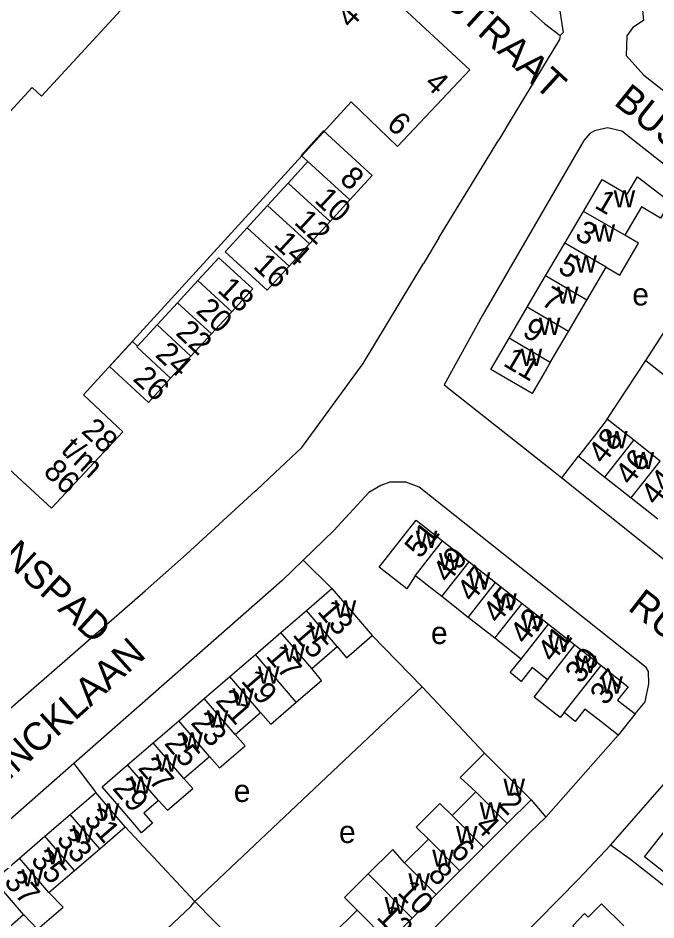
# Model space of a CAD drawing. Extents: x 159045 to 160918, y 380454 to 382516.
# Drawn here: x 160022.9 to 160137.1, y 381887.1 to 382048.4 of the extents above; entities that cross this region are included whole.
import ezdxf

# ---------------------------------------------------------------- set-up
doc = ezdxf.new("R2010")
doc.units = 0
for name, color, linetype in [('BLT_Basislijn', 7, 'Continuous'), ('BLT_Bebouwing', 7, 'Continuous'), ('BLT_Centroide', 7, 'Continuous'), ('BLT_Huisnummer', 7, 'Continuous'), ('BLT_Huisnummer_ tussenligend', 7, 'Continuous'), ('BLT_Huisnummer_zonder_bebouwing', 7, 'Continuous'), ('BLT_Onderverdeling_panden', 7, 'Continuous'), ('BLT_Plantopo', 7, 'Continuous'), ('BLT_Straatnaam', 7, 'Continuous')]:
    doc.layers.add(name, color=color, linetype=linetype)

msp = doc.modelspace()

# ---------------------------------------------------------------- linework, layer by layer
at = {"layer": 'BLT_Basislijn'}
for p, q in [((160111.48, 382030.92), (160108.92, 382026.63)), ((160098.19, 382009.11), (160108.92, 382026.63)), ((160098.19, 382009.11), (160095.62, 382004.85)), ((160095.62, 382004.85), (160095.43, 382004.54)), ((160135.24, 381987.21), (160143.33, 381999.78)), ((160128.35, 381976.67), (160135.24, 381987.21)), ((160120.23, 381966.2), (160123.16, 381970.08)), ((160065.59, 381964.08), (160068.82, 381967.11)), ((160065.38, 381963.89), (160052.99, 381952.55)), ((160065.38, 381963.89), (160065.59, 381964.08)), ((160045.62, 381945.99), (160052.99, 381952.55)), ((160073.91, 381951.49), (160079.06, 381946.4)), ((160095.22, 381928.84), (160086.27, 381938.01)), ((160095.22, 381928.84), (160054.51, 381890.45)), ((160095.22, 381928.84), (160106.39, 381916.97)), ((160117.36, 381905.53), (160130.31, 381920.16)), ((160032.86, 381915.12), (160036.76, 381909.94)), ((160114.69, 381908.63), (160117.36, 381905.53)), ((160054.51, 381890.45), (160042.05, 381903.8)), ((160128.89, 381900.51), (160123.21, 381894.43)), ((160123.21, 381894.43), (160112.35, 381883.43)), ((160067.79, 381877.05), (160054.51, 381890.45))]:
    msp.add_line(p, q, dxfattribs=at)
for points in [[(160107.7, 382098.09), (160110.95, 382082.16), (160116.77, 382050.71), (160116.92, 382050.24), (160119.81, 382050.1), (160120.47, 382045.83), (160119.91, 382045.31)], [(160134.26, 382053.51), (160134.84, 382047.98), (160132.89, 382046.77), (160131.87, 382045.24), (160131.71, 382041.74), (160134.87, 382038.2), (160152.94, 382024.09), (160153.86, 382023.69), (160155.01, 382022.75)], [(160111.21, 382052.75), (160117.09, 382047.45), (160119.91, 382045.31)], [(160119.91, 382045.31), (160119.77, 382044.6), (160111.48, 382030.92)], [(160152.24, 382011.47), (160151.19, 382012.3), (160130.93, 382028.2), (160128.37, 382028.79), (160126.03, 382028.28), (160125.21, 382027.77), (160124.16, 382026.53), (160105.95, 381995.19), (160099.16, 381982.85), (160119.04, 381967.15), (160120.23, 381966.2)], [(160068.82, 381967.11), (160073.67, 381971.65), (160084.64, 381986.68), (160095.43, 382004.54)], [(160135.24, 381987.21), (160164.47, 381964.14), (160165.48, 381963.35)], [(160120.23, 381966.2), (160210.19, 381894.45), (160211.15, 381893.93), (160213.33, 381893.47), (160216.63, 381894.18), (160218.28, 381896.02), (160219.96, 381899.46)], [(160133.31, 381923.99), (160135.1, 381926.17), (160135.8, 381929.35), (160135.69, 381931.55), (160135.29, 381932.31), (160094.66, 381964.56), (160092.28, 381965.42), (160089.42, 381965.42), (160087.83, 381964.83), (160085.66, 381963.61), (160079.38, 381956.76), (160073.91, 381951.49)], [(160073.91, 381951.49), (160070.07, 381947.77), (160032.86, 381915.12)], [(159993.1, 381899.81), (160013.35, 381917.65), (160016.8, 381920.99), (160045.62, 381945.99)], [(160128.89, 381900.51), (160144.46, 381918.24), (160146.31, 381919.48), (160149.7, 381919.78), (160152.47, 381919.17), (160187.36, 381891.37)], [(160032.86, 381915.12), (160017.42, 381901.61), (159994.74, 381881.31), (159991.89, 381878.48)], [(160117.36, 381905.53), (160114.51, 381902.84), (160078.3, 381866.6)], [(160149.4, 381884.7), (160137.25, 381894.17), (160132.47, 381897.93), (160128.89, 381900.51)], [(160015.06, 381853.05), (160015.6, 381853.61), (160053.82, 381889.54), (160054.51, 381890.45)]]:
    msp.add_lwpolyline(points, dxfattribs=at)
at = {"layer": 'BLT_Bebouwing'}
for p, q in [((160120.77, 382008.2), (160124.08, 382013.85)), ((160117.28, 382002.31), (160120.77, 382008.2)), ((160110.76, 381991.17), (160114.02, 381996.74)), ((160121.41, 381992.4), (160124.67, 381997.97)), ((160118.14, 381986.84), (160121.41, 381992.4)), ((160133.09, 381972.94), (160128.35, 381976.67)), ((160137.83, 381969.21), (160133.09, 381972.94)), ((160123.16, 381970.08), (160127.9, 381966.35)), ((160127.9, 381966.35), (160132.64, 381962.62)), ((160132.64, 381962.62), (160137.38, 381958.89)), ((160098.87, 381954.93), (160103.61, 381951.2)), ((160103.61, 381951.2), (160108.35, 381947.48)), ((160108.35, 381947.48), (160113.09, 381943.76)), ((160074.49, 381942.47), (160079.06, 381946.4)), ((160113.09, 381943.76), (160117.84, 381940.03)), ((160069.91, 381938.53), (160074.49, 381942.47)), ((160108.2, 381937.52), (160103.46, 381941.24)), ((160117.84, 381940.03), (160122.56, 381936.32)), ((160065.34, 381934.59), (160069.91, 381938.53)), ((160112.94, 381933.8), (160108.2, 381937.52)), ((160075.43, 381932.12), (160080, 381936.06)), ((160122.56, 381936.32), (160127.24, 381932.65)), ((160060.77, 381930.66), (160065.34, 381934.59)), ((160056.19, 381926.72), (160060.77, 381930.66)), ((160051.62, 381922.78), (160056.19, 381926.72)), ((160061.7, 381920.31), (160066.28, 381924.25)), ((160047.04, 381918.84), (160051.62, 381922.78)), ((160042.47, 381914.91), (160047.04, 381918.84)), ((160052.56, 381912.44), (160057.13, 381916.38)), ((160032.21, 381906.03), (160036.76, 381909.94)), ((160042.05, 381903.8), (160036.76, 381909.94)), ((160104.82, 381910.05), (160100.56, 381905.82)), ((160114.69, 381908.63), (160110.44, 381904.4)), ((160027.65, 381902.11), (160032.21, 381906.03)), ((160037.5, 381899.88), (160042.05, 381903.8)), ((160110.44, 381904.4), (160106.19, 381900.17)), ((160023.1, 381898.18), (160027.65, 381902.11)), ((160096.31, 381901.59), (160092.06, 381897.36)), ((160032.94, 381895.96), (160037.5, 381899.88)), ((160106.19, 381900.17), (160101.93, 381895.94)), ((160018.54, 381894.27), (160023.1, 381898.18)), ((160028.39, 381892.04), (160032.94, 381895.96)), ((160101.93, 381895.94), (160097.68, 381891.71)), ((160097.68, 381891.71), (160093.43, 381887.47)), ((160083.55, 381888.9), (160079.29, 381884.67)), ((160019.28, 381884.2), (160023.83, 381888.12)), ((160093.43, 381887.47), (160089.17, 381883.24))]:
    msp.add_line(p, q, dxfattribs=at)
for points in [[(160124.08, 382013.85), (160127.43, 382019.57), (160131.91, 382016.93), (160133.75, 382020.05), (160139.59, 382015.56), (160137.88, 382012.65), (160134.48, 382014.65), (160131.51, 382009.59)], [(160128.15, 382003.87), (160130.56, 382002.46), (160133.92, 382008.18), (160131.51, 382009.59)], [(160124.67, 381997.97), (160125.86, 382000.01), (160128.15, 382003.87)], [(160114.02, 381996.74), (160115.93, 382000.02), (160117.28, 382002.31)], [(160118.14, 381986.84), (160117.41, 381985.58), (160114.88, 381981.27), (160107.51, 381985.61), (160110.76, 381991.17)], [(160128.35, 381976.67), (160126.04, 381973.74), (160123.16, 381970.08)], [(160093.97, 381948.7), (160092.44, 381946.37), (160087.52, 381950.23), (160089.23, 381952.42), (160094.12, 381958.65), (160098.87, 381954.93)], [(160098.71, 381944.97), (160096.12, 381947.01), (160094.15, 381948.55), (160093.97, 381948.7)], [(160079.06, 381946.4), (160082.08, 381942.89), (160086.27, 381938.01)], [(160103.46, 381941.24), (160098.71, 381944.97)], [(160080, 381936.06), (160081.64, 381934.03), (160086.27, 381938.01)], [(160117.66, 381930.09), (160114.89, 381932.27), (160112.94, 381929.77), (160110.94, 381931.4), (160112.94, 381933.8)], [(160072.67, 381926.08), (160077.2, 381929.98), (160075.43, 381932.12)], [(160127.24, 381932.65), (160132.06, 381928.86), (160130.17, 381926.45), (160133.31, 381923.99)], [(160120.6, 381924.22), (160119.9, 381923.33), (160115.23, 381926.99), (160117.66, 381930.09)], [(160066.28, 381924.25), (160068.1, 381922.15), (160072.67, 381926.08)], [(160130.31, 381920.16), (160127.17, 381922.63), (160124.33, 381924.86), (160122.58, 381922.66), (160120.6, 381924.22)], [(160133.31, 381923.99), (160130.31, 381920.16)], [(160057.13, 381916.38), (160058.95, 381914.37), (160063.49, 381918.29), (160061.7, 381920.31)], [(160106.39, 381916.97), (160102.02, 381912.63), (160104.82, 381910.05)], [(160109.07, 381914.28), (160106.39, 381916.97)], [(160047.98, 381908.5), (160045.36, 381906.24), (160046.92, 381904.43), (160044.97, 381902.75), (160043.41, 381904.56), (160040.94, 381907.43), (160037.89, 381910.97), (160042.47, 381914.91)], [(160114.69, 381908.63), (160112.05, 381911.28), (160111.95, 381911.39), (160111.38, 381911.96), (160109.07, 381914.28)], [(160047.98, 381908.5), (160049.61, 381906.75), (160054.17, 381910.68), (160052.56, 381912.44)], [(160100.56, 381905.82), (160098.38, 381907.99), (160094.13, 381903.74), (160096.31, 381901.59)], [(160146.05, 381902.7), (160139.75, 381894.71), (160138.93, 381895.36), (160135, 381898.45), (160143.39, 381909.12)], [(160092.06, 381897.36), (160089.93, 381899.77), (160085.54, 381895.4)], [(160085.54, 381895.4), (160081.28, 381891.17), (160083.55, 381888.9)], [(160023.83, 381888.12), (160026.35, 381885.5), (160030.92, 381889.43), (160028.39, 381892.04)], [(160131.29, 381886.07), (160127.3, 381890.03), (160124.93, 381887.64), (160124.29, 381888.27), (160122.15, 381886.12), (160122.79, 381885.48), (160118.57, 381881.22), (160122.56, 381877.26)]]:
    msp.add_lwpolyline(points, dxfattribs=at)
at = {"layer": 'BLT_Onderverdeling_panden'}
for p, q in [((160131.51, 382009.59), (160124.08, 382013.85)), ((160128.15, 382003.87), (160120.77, 382008.2)), ((160124.67, 381997.97), (160117.28, 382002.31)), ((160121.41, 381992.4), (160114.02, 381996.74)), ((160118.14, 381986.84), (160110.76, 381991.17)), ((160127.9, 381966.35), (160133.09, 381972.94)), ((160132.64, 381962.62), (160137.83, 381969.21)), ((160093.97, 381948.7), (160098.87, 381954.93)), ((160098.71, 381944.97), (160103.61, 381951.2)), ((160103.46, 381941.24), (160108.35, 381947.48)), ((160108.2, 381937.52), (160113.09, 381943.76)), ((160080, 381936.06), (160074.49, 381942.47)), ((160112.94, 381933.8), (160117.84, 381940.03)), ((160075.43, 381932.12), (160069.91, 381938.53)), ((160117.66, 381930.09), (160122.56, 381936.32)), ((160072.67, 381926.08), (160065.34, 381934.59)), ((160120.6, 381924.22), (160127.24, 381932.65)), ((160066.28, 381924.25), (160060.77, 381930.66)), ((160061.7, 381920.31), (160056.19, 381926.72)), ((160057.13, 381916.38), (160051.62, 381922.78)), ((160052.56, 381912.44), (160047.04, 381918.84)), ((160047.98, 381908.5), (160042.47, 381914.91)), ((160110.44, 381904.4), (160104.82, 381910.05)), ((160037.5, 381899.88), (160032.21, 381906.03)), ((160106.19, 381900.17), (160100.56, 381905.82)), ((160032.94, 381895.96), (160027.65, 381902.11)), ((160101.93, 381895.94), (160096.31, 381901.59)), ((160028.39, 381892.04), (160023.1, 381898.18)), ((160097.68, 381891.71), (160092.06, 381897.36)), ((160093.43, 381887.47), (160085.54, 381895.4)), ((160023.83, 381888.12), (160018.54, 381894.27)), ((160089.17, 381883.24), (160083.55, 381888.9))]:
    msp.add_line(p, q, dxfattribs=at)
at = {"layer": 'BLT_Plantopo'}
for p, q in [((160073.56, 382023.86), (160077.57, 382028.24)), ((160077.57, 382028.24), (160086.26, 382020.29)), ((160074.73, 382022.79), (160071.21, 382018.93)), ((160074.73, 382022.79), (160073.56, 382023.86)), ((160082.25, 382015.91), (160074.73, 382022.79)), ((160086.26, 382020.29), (160082.25, 382015.91)), ((160067.52, 382014.91), (160071.21, 382018.93)), ((160071.21, 382018.93), (160078.72, 382012.06)), ((160078.72, 382012.06), (160082.25, 382015.91)), ((160067.52, 382014.91), (160063.89, 382010.94)), ((160075.04, 382008.03), (160067.52, 382014.91)), ((160078.72, 382012.06), (160075.04, 382008.03)), ((160059.96, 382006.64), (160063.89, 382010.94)), ((160063.89, 382010.94), (160071.41, 382004.06)), ((160071.41, 382004.06), (160075.04, 382008.03)), ((160067.47, 381999.77), (160059.96, 382006.64)), ((160055.04, 382001.47), (160058.82, 382005.58)), ((160058.82, 382005.58), (160064.9, 381999.98)), ((160071.41, 382004.06), (160067.47, 381999.77)), ((160055.04, 382001.47), (160051.41, 381997.53)), ((160061.11, 381995.88), (160055.04, 382001.47)), ((160064.9, 381999.98), (160061.11, 381995.88)), ((160047.75, 381993.56), (160051.41, 381997.53)), ((160051.41, 381997.53), (160057.48, 381991.94)), ((160057.48, 381991.94), (160061.11, 381995.88)), ((160047.75, 381993.56), (160044.25, 381989.77)), ((160053.82, 381987.96), (160047.75, 381993.56)), ((160057.48, 381991.94), (160053.82, 381987.96)), ((160039.21, 381986.13), (160043.33, 381990.61)), ((160043.33, 381990.61), (160044.25, 381989.77)), ((160044.25, 381989.77), (160044.1, 381989.61)), ((160044.1, 381989.61), (160050.18, 381984.01)), ((160050.18, 381984.01), (160053.82, 381987.96)), ((160046.2, 381979.69), (160039.21, 381986.13)), ((160050.18, 381984.01), (160046.2, 381979.69))]:
    msp.add_line(p, q, dxfattribs=at)
msp.add_lwpolyline([(160064.46, 382078.2), (160085.11, 382059.2), (160083.77, 382057.73), (160103.74, 382039.2), (160090.76, 382025.49), (160082.48, 382033.45), (160034.55, 381981.03), (160041.64, 381974.46), (160028.82, 381960.77), (159989.48, 381996.96), (160025.39, 382036), (160027.07, 382034.45), (160053.24, 382062.91), (160051.69, 382064.35)], close=True, dxfattribs=at)

# ---------------------------------------------------------------- texts
at = {"layer": 'BLT_Centroide'}
for s, p in [('w', (160129.47, 382014.56)), ('w', (160125.88, 382008.47)), ('w', (160122.61, 382002.91)), ('w', (160119.34, 381997.34)), ('e', (160132.82, 381997.03)), ('w', (160116.09, 381991.78)), ('w', (160112.83, 381986.22)), ('w', (160128.12, 381971.5)), ('w', (160132.86, 381967.78)), ('w', (160094.05, 381953.67)), ('w', (160098.19, 381949.72)), ('w', (160103.53, 381946.22)), ('w', (160108.28, 381942.5)), ('w', (160079.53, 381941.22)), ('w', (160113.02, 381938.78)), ('w', (160074.95, 381937.28)), ('e', (160096.78, 381936.49)), ('w', (160117.77, 381935.05)), ('w', (160070.39, 381933.34)), ('w', (160122.5, 381931.33)), ('w', (160065.81, 381929.41)), ('w', (160127.25, 381927.61)), ('w', (160061.23, 381925.48)), ('w', (160056.66, 381921.55)), ('w', (160052.09, 381917.61)), ('w', (160047.52, 381913.69)), ('w', (160042.94, 381909.75)), ('e', (160061.48, 381908.24)), ('w', (160109.75, 381909.34)), ('w', (160037.12, 381904.92)), ('w', (160105.5, 381905.11)), ('w', (160032.58, 381900.98)), ('e', (160080.32, 381900.9)), ('w', (160101.25, 381900.88)), ('w', (160028.02, 381897.08)), ('w', (160097, 381896.66)), ('w', (160023.47, 381893.14)), ('w', (160092.73, 381892.41)), ('w', (160088.48, 381888.19))]:
    msp.add_text(s, height=4, dxfattribs=at).set_placement(p)
at = {"layer": 'BLT_Huisnummer'}
for s, rotation, p in [('1', 329.5853, (160125.87, 382014.62)), ('5', 329.5798, (160119.29, 382003.15)), ('11', 329.5178, (160109.51, 381986.38)), ('48', 51.8036, (160127.66, 381968.44)), ('44', 51.8005, (160137.09, 381961.08)), ('51', 51.8598, (160094.86, 381951.6)), ('45', 51.8668, (160108.83, 381939.94)), ('13', 310.7197, (160076.29, 381942.24)), ('41', 51.8578, (160118.6, 381933.01)), ('17', 310.7197, (160067.07, 381934.25)), ('37', 51.8732, (160128.05, 381925.33)), ('21', 310.7197, (160058.06, 381926.28)), ('25', 310.7204, (160048.89, 381918.65)), ('29', 310.7184, (160039.62, 381910.61)), ('2', 314.8425, (160108.63, 381907.73)), ('33', 310.7239, (160029.57, 381901.5)), ('6', 314.8476, (160100.04, 381899.25)), ('37', 310.7193, (160020.18, 381893.91)), ('10', 314.8476, (160090.59, 381891.94))]:
    msp.add_text(s, height=4, rotation=rotation, dxfattribs=at).set_placement(p)
at = {"layer": 'BLT_Huisnummer_ tussenligend'}
for s, rotation, p in [('3', 329.5853, (160122.34, 382009.09)), ('7', 329.5798, (160116.27, 381997.27)), ('9', 329.5789, (160112.93, 381991.71)), ('46', 51.8005, (160132.52, 381964.65)), ('49', 51.8668, (160099.87, 381947.2)), ('47', 51.8668, (160104.19, 381943.79)), ('43', 51.8578, (160113.69, 381936.21)), ('15', 310.7197, (160071.87, 381938.09)), ('39', 51.8732, (160123.58, 381929.2)), ('19', 310.7197, (160062.65, 381929.81)), ('23', 310.7197, (160053.63, 381922.33)), ('27', 310.7204, (160044.17, 381914.24)), ('31', 310.7184, (160034.5, 381905.12)), ('4', 314.8425, (160104.48, 381903.74)), ('35', 310.7239, (160024.99, 381897.77)), ('8', 314.8476, (160096.05, 381895.1)), ('12', 314.8476, (160086.88, 381887.5))]:
    msp.add_text(s, height=4, rotation=rotation, dxfattribs=at).set_placement(p)
at = {"layer": 'BLT_Huisnummer_zonder_bebouwing'}
for s, rotation, p in [('4', 47.1442, (160082.39, 382046.4)), ('4', 317.1442, (160095.44, 382036.5)), ('6', 317.1442, (160088.64, 382029.17)), ('8', 317.1442, (160080.26, 382019.39)), ('10', 317.1442, (160075.75, 382015.66)), ('12', 317.1442, (160072.11, 382011.72)), ('14', 317.1442, (160068.46, 382007.8)), ('16', 317.1442, (160064.81, 382003.87)), ('18', 317.1442, (160058.39, 381999.6)), ('20', 317.1442, (160054.52, 381995.87)), ('22', 317.1442, (160050.89, 381991.93)), ('24', 317.1442, (160047.23, 381988.01)), ('26', 317.1442, (160043.25, 381983.73)), ('28', 317.1442, (160034.01, 381974.38)), ('t/m', 317.1442, (160030.34, 381970.96)), ('86', 317.1442, (160027.2, 381967.05))]:
    msp.add_text(s, height=4, rotation=rotation, dxfattribs=at).set_placement(p)
at = {"layer": 'BLT_Straatnaam'}
for s, rotation, p in [('BELLE VAN ZUYLENSTRAAT', 317.5775, (160050.86, 382095)), ('BUSONILAAN', 321.3875, (160129.32, 382033.09)), ('HENRIETTE BOSMANSPAD', 317.5775, (159972.47, 381994.93)), ('RUBINSTEINLAAN', 322.0365, (160131.82, 381942.71)), ('HUMPERDINCKLAAN', 41.8592, (159995.94, 381889.42))]:
    msp.add_text(s, height=5, rotation=rotation, dxfattribs=at).set_placement(p)

doc.saveas('drawing.dxf')
